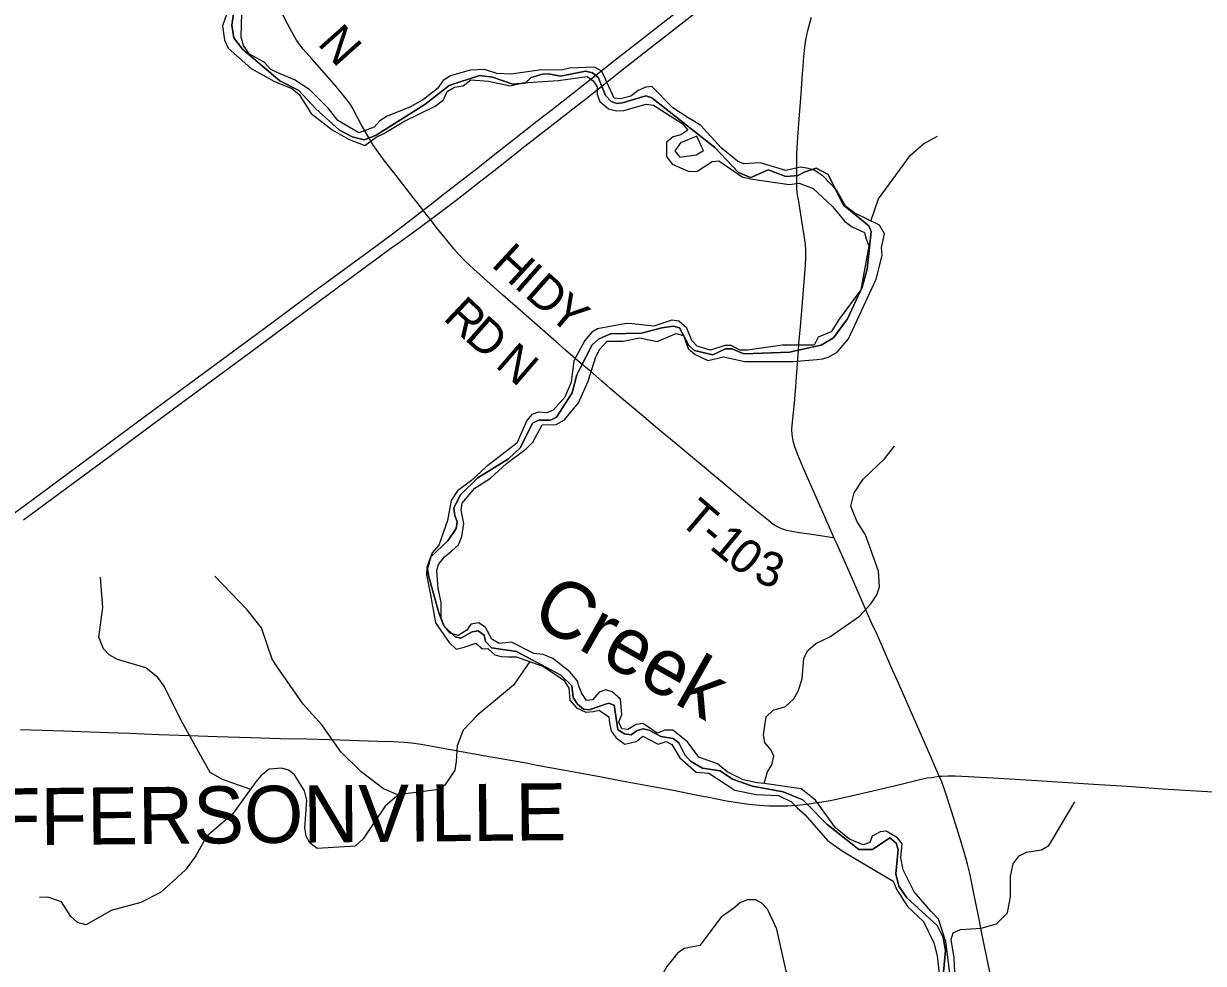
# Model space of a CAD drawing. Extents: x -51392 to 1635000, y 156707 to 696232.
# Drawn here: x 113714 to 124053, y 526284 to 534520 of the extents above; entities that cross this region are included whole.
import ezdxf

# ---------------------------------------------------------------- set-up
doc = ezdxf.new("R2010")
doc.units = 0
for name, color, linetype in [('GM_X_Corporation_Text', 7, 'Continuous'), ('GM_X_County_Road', 7, 'Continuous'), ('GM_X_Interstate_Route', 7, 'Continuous'), ('GM_X_Major_River', 7, 'Continuous'), ('GM_X_Major_River_Text', 7, 'Continuous'), ('GM_X_Minor_River', 7, 'Continuous'), ('GM_X_State_Route', 7, 'Continuous'), ('GM_X_Township', 7, 'Continuous'), ('GM_X_Township_Road', 7, 'Continuous'), ('GM_X_Township_Road_Text', 7, 'Continuous')]:
    doc.layers.add(name, color=color, linetype=linetype)

msp = doc.modelspace()

# ---------------------------------------------------------------- linework, layer by layer
at = {"layer": 'GM_X_County_Road'}
for points in [[(120542, 534109), (120552, 534232), (120560, 534314), (120570, 534379), (120587, 534458), (120604, 534523), (120618, 534577)], [(120493, 533425), (120496, 533480), (120508, 533643), (120528, 533905), (120541, 534085), (120542, 534109)], [(120489, 533188), (120489, 533250), (120490, 533381), (120493, 533425)], [(120507, 532961), (120497, 533020), (120491, 533069), (120489, 533118), (120489, 533188)], [(120505, 531657), (120509, 531717), (120522, 531864), (120540, 532076), (120565, 532403), (120569, 532469), (120568, 532534), (120565, 532583), (120555, 532664), (120532, 532810), (120507, 532961)], [(120819, 530012), (120788, 530079), (120696, 530290), (120617, 530470), (120544, 530635), (120499, 530741), (120476, 530802), (120462, 530850), (120454, 530880), (120451, 530900), (120450, 530915), (120448, 530965), (120453, 531030), (120469, 531194), (120481, 531341), (120493, 531504), (120505, 531657)], [(121738, 527924), (121717, 527972), (121655, 528114), (121498, 528475), (121426, 528640), (121372, 528760), (121331, 528849), (121193, 529165), (121145, 529269), (121093, 529389), (121041, 529510), (120928, 529765), (120836, 529975), (120819, 530012)], [(122525, 524588), (122520, 524603), (122502, 524666), (122476, 524778), (122420, 525051), (122370, 525292), (122317, 525549), (122253, 525854), (122185, 526192), (122156, 526337), (122110, 526561), (122091, 526658), (122068, 526770), (122045, 526883), (122009, 527060), (121987, 527155), (121961, 527250), (121922, 527375), (121848, 527610), (121792, 527781), (121760, 527874), (121738, 527924)]]:
    msp.add_lwpolyline(points, dxfattribs=at)
at = {"layer": 'GM_X_Interstate_Route'}
for points in [[(118553, 533793), (118626, 533850), (118781, 533973), (118975, 534125), (119555, 534579), (120069, 534981)], [(113577, 530188), (113797, 530353), (114351, 530761), (114713, 531029), (114847, 531128), (115290, 531456), (115865, 531881), (116258, 532171), (116537, 532377), (116746, 532529), (116948, 532679), (117121, 532812), (117216, 532885), (117263, 532921), (117407, 533034), (117542, 533138), (117710, 533269), (117844, 533376), (118016, 533509), (118212, 533666), (118345, 533768), (118484, 533876), (118620, 533983), (118728, 534067), (118884, 534191), (119662, 534799)], [(117583, 533035), (117694, 533121), (117834, 533231), (117976, 533341), (118080, 533424), (118249, 533556), (118459, 533720), (118553, 533793)], [(116987, 532589), (117121, 532685), (117279, 532803), (117385, 532883), (117505, 532974), (117583, 533035)], [(113712, 530172), (114092, 530452), (114446, 530713), (114767, 530951), (115094, 531194), (115693, 531636), (115923, 531805), (116382, 532145), (116608, 532313), (116831, 532476), (116921, 532542), (116987, 532589)]]:
    msp.add_lwpolyline(points, dxfattribs=at)
at = {"layer": 'GM_X_Major_River'}
for points in [[(117455, 534061), (117391, 534022), (117341, 533950), (117220, 533855), (117098, 533787), (116901, 533710), (116837, 533669), (116785, 533611), (116651, 533562), (116467, 533670), (116387, 533777), (116222, 533939), (116088, 534028), (115962, 534080), (115881, 534118), (115821, 534183), (115693, 534253), (115641, 534327), (115620, 534401), (115629, 534719)], [(115504, 534631), (115458, 534500), (115475, 534376), (115507, 534306), (115708, 534127), (115908, 534014), (116064, 533952), (116128, 533900), (116233, 533731), (116419, 533589), (116562, 533508), (116706, 533452), (116805, 533525), (116871, 533557), (117047, 533662), (117320, 533796), (117394, 533852)], [(118945, 528599), (118872, 528663), (118818, 528683), (118758, 528662), (118701, 528594), (118647, 528588), (118605, 528648), (118586, 528700), (118564, 528762), (118500, 528838), (118352, 528955), (118267, 528991), (118185, 529000), (117991, 529098), (117883, 529089), (117817, 529125), (117763, 529227), (117703, 529269), (117633, 529256), (117599, 529204), (117523, 529158), (117453, 529179), (117399, 529243), (117373, 529309), (117374, 529449), (117346, 529571), (117335, 529726), (117351, 529780), (117402, 529846), (117466, 529900), (117524, 529953), (117556, 530025), (117573, 530139), (117549, 530255), (117558, 530317), (117668, 530450), (117805, 530537), (117945, 530666), (118118, 530793), (118178, 530853), (118259, 531004), (118381, 531006), (118453, 531047), (118576, 531197), (118661, 531386), (118730, 531599), (118764, 531667), (118828, 531737), (118968, 531738), (119113, 531765), (119267, 531733), (119433, 531804), (119497, 531788), (119539, 531672), (119600, 531620), (119710, 531569), (119848, 531600), (120036, 531560), (120455, 531558), (120665, 531575), (120715, 531583), (120767, 531596), (120845, 531642), (120944, 531757), (121186, 532281), (121237, 532489), (121233, 532559), (121258, 532678), (121214, 532753), (120998, 532859), (120921, 532916), (120841, 533056), (120720, 533182), (120642, 533236), (120578, 533253), (120524, 533261), (120394, 533234), (120170, 533300), (120026, 533291), (119970, 533313), (119828, 533430), (119649, 533626), (119593, 533663), (119537, 533693), (119405, 533783), (119220, 533968), (119168, 533964), (119100, 533934), (119037, 533885), (118945, 533861), (118891, 533867), (118782, 534103), (118718, 534138), (118498, 534129), (118426, 534113), (118252, 534116), (117986, 534077), (117862, 534082), (117752, 534118), (117628, 534111), (117455, 534061)], [(117394, 533852), (117425, 533924), (117491, 533963), (117567, 533975), (117635, 534027), (117789, 534016), (117979, 533975), (118087, 534001), (118398, 534021), (118654, 534056), (118706, 534018), (118740, 533966), (118741, 533900), (118763, 533836), (118841, 533774), (118911, 533755), (118975, 533757), (119171, 533814), (119235, 533806), (119485, 533645), (119535, 533585), (119474, 533545), (119408, 533528), (119348, 533480), (119349, 533356), (119399, 533288), (119539, 533227), (119613, 533225), (119748, 533312), (119808, 533316), (120011, 533177), (120083, 533159), (120423, 533110), (120511, 533123), (120635, 533075), (120802, 532916), (120910, 532786), (120974, 532740), (121082, 532689), (121095, 532640), (121121, 532573), (121052, 532186), (120862, 531930), (120790, 531819), (120676, 531773), (120641, 531703), (120365, 531702), (120059, 531657), (119991, 531658), (119915, 531698), (119859, 531698), (119735, 531657), (119617, 531693), (119571, 531743), (119527, 531851), (119457, 531912), (119395, 531920), (119237, 531867), (119047, 531890), (118995, 531892), (118745, 531845), (118695, 531815), (118632, 531744), (118536, 531566), (118513, 531377), (118456, 531247), (118354, 531132), (118301, 531108), (118227, 531114), (118169, 531093), (118125, 531041), (118036, 530844), (117767, 530635), (117639, 530516), (117584, 530476), (117518, 530425), (117462, 530341), (117428, 530166), (117352, 529948), (117294, 529882), (117247, 529757), (117245, 529689), (117280, 529515), (117325, 529269), (117443, 529097), (117504, 529039), (117576, 529056), (117678, 529091), (117736, 529042), (117783, 529045), (117844, 528987), (117898, 528973), (117964, 528971), (118034, 528970), (118270, 528887), (118450, 528765), (118491, 528695), (118501, 528591), (118561, 528525), (118641, 528486), (118709, 528492)], [(119613, 533532), (119472, 533475), (119420, 533406), (119466, 533350), (119608, 533369), (119672, 533407), (119653, 533449)], [(119653, 533449), (119613, 533532)], [(121854, 526011), (121796, 526477), (121731, 526671), (121667, 526739), (121520, 526910), (121423, 527104), (121401, 527210), (121414, 527331), (121372, 527384), (121274, 527444), (121222, 527436), (121152, 527399), (121131, 527343), (121071, 527323), (120951, 527374), (120828, 527472), (120653, 527714), (120527, 527813), (120205, 527860), (120143, 527868), (120019, 527893), (119881, 527963), (119796, 528032), (119632, 528092), (119532, 528227), (119405, 528329), (119334, 528327), (119266, 528302), (119200, 528348), (119141, 528386), (119083, 528378), (119010, 528335), (118958, 528341), (118931, 528397), (118957, 528465), (118945, 528599)], [(118709, 528492), (118759, 528504), (118780, 528488), (118844, 528444), (118848, 528392), (118862, 528320), (118906, 528261), (118984, 528205), (119082, 528229), (119140, 528276), (119274, 528206), (119344, 528230), (119396, 528203), (119464, 528087), (119609, 527961), (119719, 527950), (119947, 527803), (120135, 527765), (120329, 527756), (120443, 527701), (120494, 527647), (120564, 527587), (120759, 527362), (120895, 527266), (121335, 527004)], [(121335, 527004), (121368, 526930), (121459, 526784), (121599, 526652), (121690, 526465), (121720, 526351), (121737, 526192)]]:
    msp.add_lwpolyline(points, dxfattribs=at)
at = {"layer": 'GM_X_Minor_River'}
for points in [[(121138, 532790), (121207, 532984), (121487, 533366), (121599, 533466), (121724, 533533)], [(120205, 527860), (120233, 527962), (120272, 528024), (120288, 528099), (120266, 528153), (120209, 528220), (120197, 528288), (120223, 528445), (120282, 528503), (120390, 528536), (120464, 528602), (120501, 528670), (120537, 528779), (120552, 528959), (120586, 529027), (120658, 529088), (120781, 529146), (121040, 529328), (121138, 529436), (121191, 529515), (121215, 529585), (121205, 529721), (121091, 530041), (121015, 530159), (120964, 530291), (120992, 530409), (121073, 530528), (121258, 530705), (121346, 530817)], [(118150, 528929), (118007, 528721), (117696, 528463), (117565, 528329), (117515, 528192), (117504, 528054), (117494, 527978), (117407, 527845), (117353, 527809), (116993, 527761), (116867, 527813), (116673, 527962), (116494, 528138), (116327, 528375), (116164, 528555), (115937, 528882), (115893, 528950), (115800, 529226), (115673, 529384), (115390, 529679)], [(115092, 528420), (114947, 528715), (114892, 528789), (114786, 528875), (114536, 528948), (114464, 528988), (114414, 529042), (114373, 529143), (114408, 529402), (114389, 529668)], [(115698, 527810), (115456, 527895), (115349, 527956), (115092, 528420)], [(117005, 527767), (116882, 527661), (116689, 527375), (116619, 527313), (116288, 527291), (116224, 527341), (116191, 527399), (116179, 527469), (116196, 527716), (116176, 527796), (116089, 527937), (116035, 527979), (115977, 527995), (115865, 527985), (115797, 527932), (115748, 527876), (115545, 527593), (115316, 527395), (115225, 527227), (115133, 527104), (115018, 526999), (114914, 526905), (114743, 526818), (114483, 526749), (114262, 526621), (114188, 526643), (114129, 526695), (114047, 526823), (113927, 526864), (113855, 526862)], [(121848, 526028), (121880, 526080), (121870, 526332), (121843, 526495), (121860, 526551), (121926, 526582), (122107, 526593), (122241, 526632), (122338, 526728), (122363, 526868), (122363, 527050), (122387, 527158), (122438, 527226), (122503, 527259), (122635, 527278), (122698, 527316), (122746, 527394), (122779, 527448), (122927, 527701)], [(121373, 525413), (121180, 525591), (120965, 525710), (120717, 525941), (120514, 526073), (120444, 526146), (120396, 526216), (120314, 526583), (120234, 526760), (120183, 526812), (120131, 526840), (120059, 526840), (119997, 526817), (119938, 526769), (119828, 526690), (119639, 526441), (119505, 526415), (119448, 526378), (119350, 526258), (119191, 525967), (119148, 525910), (119017, 525711)]]:
    msp.add_lwpolyline(points, dxfattribs=at)
at = {"layer": 'GM_X_State_Route'}
for points in [[(113688, 528335), (114065, 528321), (114459, 528308), (114639, 528302), (114901, 528291), (115164, 528281), (115410, 528272), (115508, 528270), (115705, 528264), (115967, 528255), (116197, 528251), (116492, 528242), (116820, 528233), (116952, 528229), (117050, 528224), (117115, 528217), (117197, 528205), (117326, 528182), (117471, 528156), (117794, 528097), (118118, 528041), (118230, 528019), (118456, 527978), (118650, 527942), (118763, 527921), (118956, 527885), (119085, 527860), (119215, 527837), (119424, 527798), (119521, 527780), (119682, 527748), (119705, 527744)], [(121268, 527823), (121393, 527853), (121569, 527896), (121633, 527909), (121670, 527914), (121738, 527924), (121764, 527925), (121813, 527927), (121879, 527927), (121994, 527922), (122207, 527909), (122501, 527892), (122731, 527878), (123091, 527854), (123385, 527836), (123696, 527815), (123990, 527797), (124334, 527776)], [(119705, 527744), (119875, 527710), (119988, 527691), (120069, 527680), (120167, 527671), (120249, 527665), (120331, 527664), (120413, 527665), (120494, 527670), (120576, 527679), (120579, 527680), (120689, 527696), (120786, 527713), (120914, 527740), (121106, 527784), (121268, 527823)]]:
    msp.add_lwpolyline(points, dxfattribs=at)
at = {"layer": 'GM_X_Township'}
for points in [[(115562, 534665), (115540, 534506), (115558, 534396), (115633, 534295), (115960, 534018), (116127, 533935), (116274, 533774), (116482, 533585), (116593, 533528), (116699, 533501), (116740, 533517), (116803, 533542), (117230, 533811), (117443, 533977), (117710, 534064), (117823, 534050), (118003, 533990), (118109, 533998), (118161, 534047), (118261, 534076), (118315, 534080), (118419, 534059), (118639, 534103), (118700, 534089), (118752, 534045), (118762, 534020), (118813, 533889), (118864, 533838), (118914, 533820), (118964, 533826), (119166, 533886), (119220, 533870), (119772, 533433), (119978, 533216), (120069, 533178), (120087, 533171), (120103, 533178), (120239, 533238), (120393, 533179), (120466, 533187), (120499, 533190), (120555, 533219), (120661, 533252), (120766, 533198), (120775, 533180), (120896, 532931), (121120, 532748), (121142, 532698), (121107, 532369), (121064, 532210), (120934, 531934), (120813, 531767), (120703, 531702), (120477, 531652), (120429, 531642), (120027, 531625), (119920, 531670), (119864, 531670), (119755, 531617), (119594, 531656), (119544, 531698), (119462, 531855), (119410, 531867), (119308, 531854), (119130, 531807), (118858, 531801), (118752, 531754), (118696, 531705), (118592, 531500), (118562, 531442), (118523, 531283), (118383, 531071), (118333, 531045), (118229, 531046), (118173, 531018), (118070, 530805), (117963, 530706), (117696, 530539), (117543, 530390), (117486, 530277), (117494, 530209), (117513, 530153), (117505, 530095), (117432, 529988), (117283, 529848), (117254, 529742), (117262, 529684), (117353, 529356), (117396, 529242), (117495, 529146), (117545, 529135), (117646, 529190), (117699, 529198), (117749, 529162), (117761, 529106), (117816, 529051), (118034, 529018), (118423, 528811), (118518, 528717), (118530, 528615), (118567, 528555), (118621, 528511), (118671, 528506), (118839, 528565), (118889, 528547), (118921, 528333), (118976, 528296), (119038, 528286), (119091, 528324), (119143, 528339), (119196, 528329), (119298, 528274), (119406, 528255), (119457, 528217), (119508, 528113), (119560, 528057), (119663, 527996), (119819, 527973), (119928, 527898), (120101, 527837), (120372, 527787), (120542, 527718), (120583, 527677), (120752, 527503), (121033, 527281), (121153, 527281), (121304, 527385), (121361, 527337), (121377, 527283), (121359, 527070), (121384, 526960), (121453, 526859), (121721, 526616), (121772, 526510), (121793, 526396), (121774, 526177)], [(121774, 526177), (121793, 526396), (121772, 526510), (121721, 526616), (121453, 526859), (121384, 526960), (121359, 527070), (121377, 527283), (121361, 527337), (121304, 527385), (121153, 527281), (121033, 527281), (120752, 527503), (120583, 527677), (120542, 527718), (120372, 527787), (120101, 527837), (119928, 527898), (119819, 527973), (119663, 527996), (119560, 528057), (119508, 528113), (119457, 528217), (119406, 528255), (119298, 528274), (119196, 528329), (119143, 528339), (119091, 528324), (119038, 528286), (118976, 528296), (118921, 528333), (118889, 528547), (118839, 528565), (118671, 528506), (118621, 528511), (118567, 528555), (118530, 528615), (118518, 528717), (118423, 528811), (118034, 529018), (117816, 529051), (117761, 529106), (117749, 529162), (117699, 529198), (117646, 529190), (117545, 529135), (117495, 529146), (117396, 529242), (117353, 529356), (117262, 529684), (117254, 529742), (117283, 529848), (117432, 529988), (117505, 530095), (117513, 530153), (117494, 530209), (117486, 530277), (117543, 530390), (117696, 530539), (117963, 530706), (118070, 530805), (118173, 531018), (118229, 531046), (118333, 531045), (118383, 531071), (118523, 531283), (118562, 531442), (118592, 531500), (118696, 531705), (118752, 531754), (118858, 531801), (119130, 531807), (119308, 531854), (119410, 531867), (119462, 531855), (119544, 531698), (119594, 531656), (119755, 531617), (119864, 531670), (119920, 531670), (120027, 531625), (120429, 531642), (120477, 531652), (120703, 531702), (120813, 531767), (120934, 531934), (121064, 532210), (121107, 532369), (121142, 532698), (121120, 532748), (120896, 532931), (120775, 533180), (120766, 533198), (120661, 533252), (120555, 533219), (120499, 533190), (120466, 533187), (120393, 533179), (120239, 533238), (120103, 533178), (120087, 533171), (120069, 533178), (119978, 533216), (119772, 533433), (119220, 533870), (119166, 533886), (118964, 533826), (118914, 533820), (118864, 533838), (118813, 533889), (118762, 534020), (118752, 534045), (118700, 534089), (118639, 534103), (118419, 534059), (118315, 534080), (118261, 534076), (118161, 534047), (118109, 533998), (118003, 533990), (117823, 534050), (117710, 534064), (117443, 533977), (117230, 533811), (116803, 533542), (116740, 533517), (116699, 533501), (116593, 533528), (116482, 533585), (116274, 533774), (116127, 533935), (115960, 534018), (115633, 534295), (115558, 534396), (115540, 534506), (115562, 534665)]]:
    msp.add_lwpolyline(points, dxfattribs=at)
at = {"layer": 'GM_X_Township_Road'}
for points in [[(116609, 533757), (116604, 533768), (116579, 533810), (116551, 533850), (116510, 533901), (116435, 533988), (116241, 534210), (116165, 534296), (116135, 534334), (116107, 534375), (116081, 534417), (116028, 534518), (115930, 534707)], [(116742, 533517), (116672, 533637), (116609, 533757)], [(116980, 533188), (116878, 533318), (116810, 533410), (116773, 533463), (116742, 533517)], [(117912, 532143), (117803, 532240), (117657, 532371), (117585, 532439), (117528, 532497), (117484, 532546), (117422, 532621), (117331, 532737), (117279, 532803), (117240, 532853), (117216, 532885), (117150, 532970), (117039, 533112), (116980, 533188)], [(118463, 531659), (118380, 531731), (118048, 532023), (117912, 532143)], [(118611, 531531), (118463, 531659)], [(118824, 531349), (118781, 531386), (118681, 531473), (118611, 531531)], [(120819, 530012), (120808, 530014), (120659, 530038), (120513, 530058), (120448, 530069), (120400, 530079), (120369, 530089), (120338, 530101), (120309, 530117), (120281, 530134), (120242, 530164), (120140, 530247), (120027, 530342), (119825, 530511), (119432, 530836), (119268, 530973), (119130, 531090), (119055, 531154), (118954, 531238), (118858, 531319), (118824, 531349)]]:
    msp.add_lwpolyline(points, dxfattribs=at)

# ---------------------------------------------------------------- texts
at = {"layer": 'GM_X_Corporation_Text'}
msp.add_text('JEFFERSONVILLE', height=500, rotation=0.5386, dxfattribs=at).set_placement((112676, 527310))
at = {"layer": 'GM_X_Major_River_Text'}
msp.add_text('Creek', height=500, rotation=330.4857, dxfattribs=at).set_placement((118141, 529285))
at = {"layer": 'GM_X_Township_Road_Text'}
for s, rotation, p in [('N', 311.7509, (116282, 534341)), ('H', 317.3651, (117804, 532399)), ('I', 318.5111, (118004, 532216)), ('D', 318.5672, (118096, 532134)), ('Y', 319.7615, (118299, 531955)), ('R', 316.5818, (117382, 531933)), ('D', 318.5213, (117569, 531756)), ('N', 319.1544, (117838, 531518)), ('T', 319.5723, (119445, 530153)), ('-', 320.476, (119620, 530004)), ('1', 320.5105, (119715, 529926)), ('0', 321.9962, (119864, 529803)), ('3', 340.0553, (120100, 529639))]:
    msp.add_text(s, height=300, rotation=rotation, dxfattribs=at).set_placement(p)

doc.saveas('drawing.dxf')
